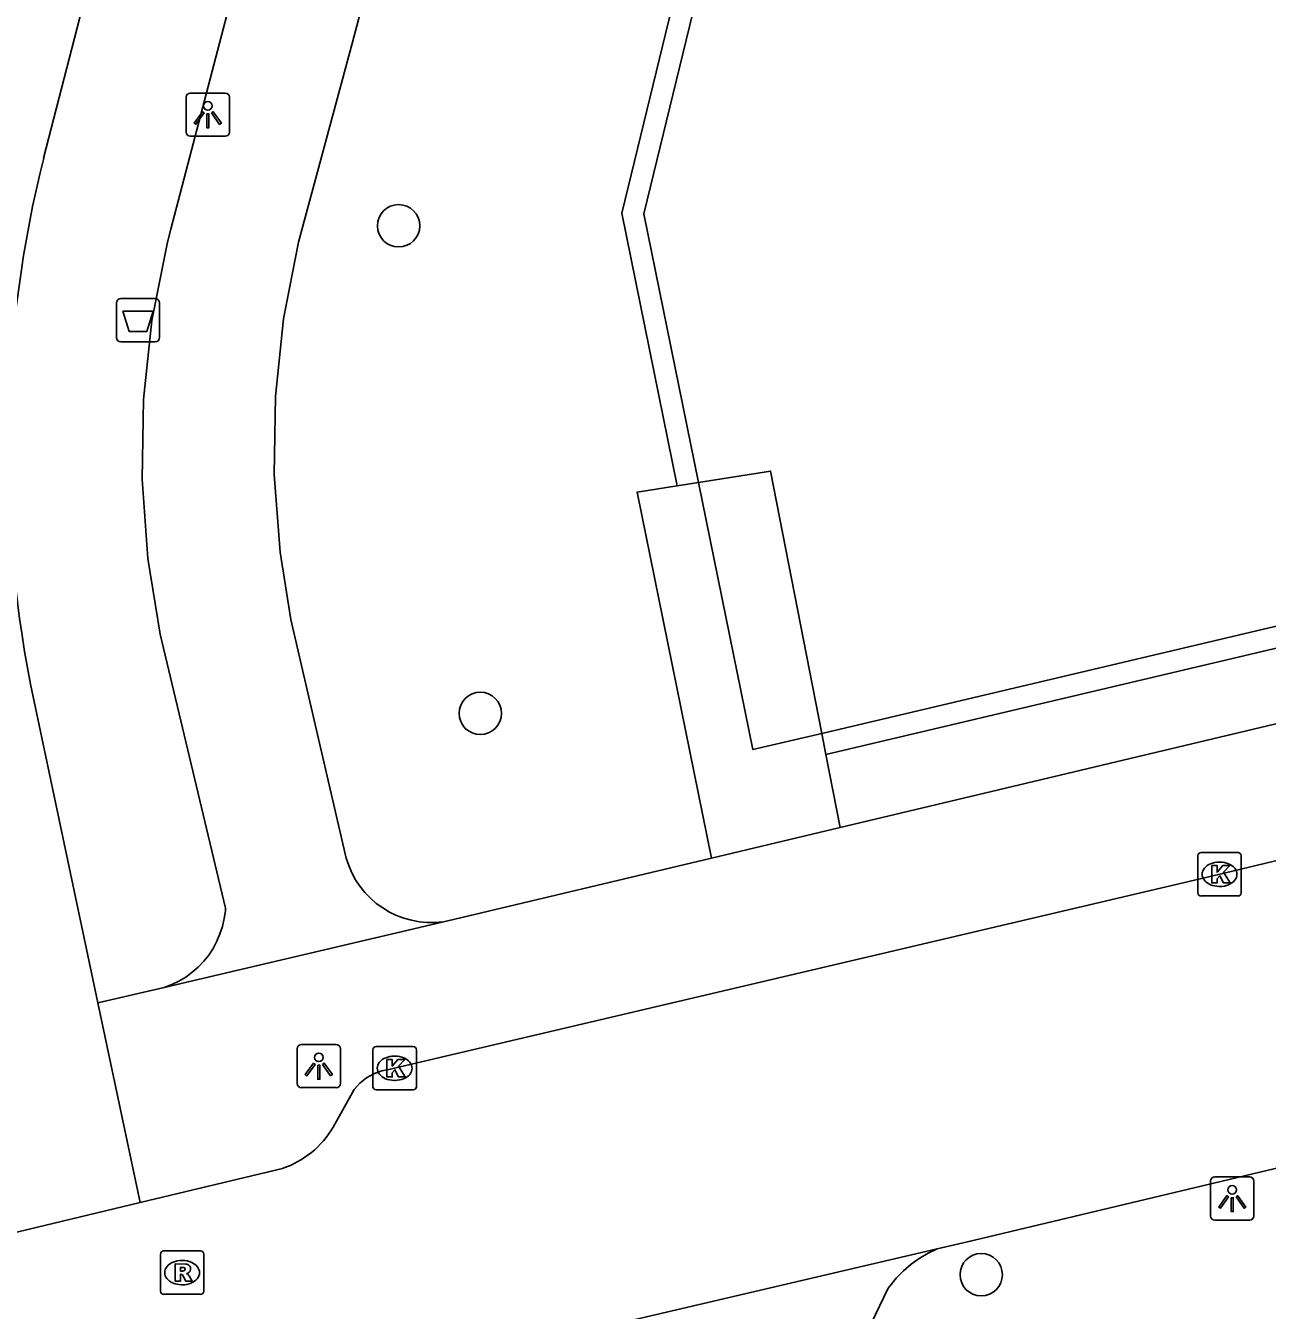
# Model space of a CAD drawing. Extents: x 158038 to 159242, y 380133 to 381214.
# Drawn here: x 158685.26 to 158713.9, y 380725.36 to 380755 of the extents above; entities that cross this region are included whole.
import ezdxf

# ---------------------------------------------------------------- set-up
doc = ezdxf.new("R2010")
doc.units = 0
for name, color, linetype in [('IMGEO_Afvalbak', 7, 'Continuous'), ('IMGEO_Boom', 7, 'Continuous'), ('IMGEO_Fietspad_open', 7, 'Continuous'), ('IMGEO_Groenvoorziening', 7, 'Continuous'), ('IMGEO_Haag', 7, 'Continuous'), ('IMGEO_Hek', 7, 'Continuous'), ('IMGEO_Kolk', 7, 'Continuous'), ('IMGEO_Lichtpunt', 7, 'Continuous'), ('IMGEO_Rijbaan_lokaal_gesloten', 7, 'Continuous'), ('IMGEO_Rioolput', 7, 'Continuous'), ('IMGEO_Voetpad_open', 7, 'Continuous')]:
    doc.layers.add(name, color=color, linetype=linetype)

msp = doc.modelspace()

# ---------------------------------------------------------------- linework, layer by layer
at = {"layer": 'IMGEO_Afvalbak'}
for p, q in [((158687.353, 380747.801), (158687.353, 380748.601)), ((158687.353, 380748.601), (158687.353, 380747.801)), ((158687.453, 380748.701), (158688.243, 380748.701)), ((158688.243, 380748.701), (158687.453, 380748.701)), ((158688.343, 380748.601), (158688.343, 380747.801)), ((158688.343, 380747.801), (158688.343, 380748.601)), ((158688.243, 380747.701), (158687.453, 380747.701)), ((158687.453, 380747.701), (158688.243, 380747.701))]:
    msp.add_line(p, q, dxfattribs=at)
msp.add_lwpolyline([(158687.496, 380748.415), (158688.2, 380748.415), (158688.051, 380747.945), (158687.645, 380747.945), (158687.496, 380748.415)], dxfattribs=at)
for centre, start, end in [((158687.453, 380748.601), 90, 180), ((158687.453, 380748.601), 90, 180), ((158688.243, 380748.601), 0, 90), ((158688.243, 380748.601), 360, 90), ((158687.453, 380747.801), 180, 270), ((158687.453, 380747.801), 180, 270), ((158688.243, 380747.801), 270, 0), ((158688.243, 380747.801), 270, 0)]:
    msp.add_arc(centre, 0.1, start, end, dxfattribs=at)
at = {"layer": 'IMGEO_Boom'}
for centre in [(158693.86, 380750.381), (158695.745, 380739.132), (158707.302, 380726.182)]:
    msp.add_circle(centre, 0.489, dxfattribs=at)
at = {"layer": 'IMGEO_Fietspad_open'}
for points in [[(158685.671, 380751.945), (158696.696, 380794.635)], [(158686.923, 380732.453), (158685.37, 380739.805)], [(158687.897, 380727.847), (158686.923, 380732.453)]]:
    msp.add_lwpolyline(points, dxfattribs=at)
msp.add_arc((158712.817, 380745.198), 27.971, 166.0425, 191.1169, dxfattribs=at)
at = {"layer": 'IMGEO_Groenvoorziening'}
for points in [[(158702.044, 380763.126), (158699.009, 380750.669), (158700.288, 380744.383)], [(158702.527, 380762.998), (158699.521, 380750.659), (158700.782, 380744.461)], [(158703.623, 380738.671), (158733.975, 380745.835), (158737.775, 380749.213), (158740.088, 380754.446)], [(158740.574, 380754.308), (158738.189, 380748.912), (158734.213, 380745.378), (158703.719, 380738.18)]]:
    msp.add_lwpolyline(points, dxfattribs=at)
at = {"layer": 'IMGEO_Haag'}
for points in [[(158700.782, 380744.461), (158702.441, 380744.723), (158703.623, 380738.671)], [(158700.288, 380744.383), (158699.362, 380744.236), (158701.076, 380735.791)], [(158700.782, 380744.461), (158700.288, 380744.383)], [(158700.782, 380744.461), (158702.036, 380738.296), (158703.623, 380738.671)], [(158703.719, 380738.18), (158703.623, 380738.671)], [(158703.719, 380738.18), (158704.048, 380736.498)]]:
    msp.add_lwpolyline(points, dxfattribs=at)
at = {"layer": 'IMGEO_Hek'}
for points in [[(158700.782, 380744.461), (158699.521, 380750.659), (158702.527, 380762.998)], [(158740.088, 380754.446), (158737.775, 380749.213), (158733.975, 380745.835), (158703.623, 380738.671)], [(158703.623, 380738.671), (158702.036, 380738.296), (158700.782, 380744.461)]]:
    msp.add_lwpolyline(points, dxfattribs=at)
at = {"layer": 'IMGEO_Kolk'}
for p, q in [((158712.3, 380734.993), (158712.3, 380735.845)), ((158712.375, 380735.919), (158713.227, 380735.919)), ((158713.301, 380735.845), (158713.301, 380734.993)), ((158712.788, 380735.699), (158712.813, 380735.699)), ((158713.227, 380734.919), (158712.375, 380734.919)), ((158712.811, 380735.139), (158712.786, 380735.139)), ((158693.269, 380730.519), (158693.269, 380731.371)), ((158693.344, 380731.445), (158694.196, 380731.445)), ((158694.27, 380731.371), (158694.27, 380730.519)), ((158693.757, 380731.225), (158693.782, 380731.225)), ((158694.196, 380730.445), (158693.344, 380730.445)), ((158693.78, 380730.665), (158693.755, 380730.665))]:
    msp.add_line(p, q, dxfattribs=at)
for points in [[(158712.3, 380734.993), (158712.3, 380735.845)], [(158712.375, 380735.919), (158713.227, 380735.919)], [(158713.301, 380735.845), (158713.301, 380734.993)], [(158712.621, 380735.619), (158712.744, 380735.619), (158712.744, 380735.468), (158712.874, 380735.619), (158713.038, 380735.619), (158712.892, 380735.468), (158713.045, 380735.219), (158712.893, 380735.219), (158712.808, 380735.383), (158712.744, 380735.316), (158712.744, 380735.219), (158712.621, 380735.219), (158712.621, 380735.619)], [(158713.227, 380734.919), (158712.375, 380734.919)], [(158693.269, 380730.519), (158693.269, 380731.371)], [(158693.344, 380731.445), (158694.196, 380731.445)], [(158694.27, 380731.371), (158694.27, 380730.519)], [(158693.59, 380731.145), (158693.713, 380731.145), (158693.713, 380730.994), (158693.843, 380731.145), (158694.007, 380731.145), (158693.861, 380730.994), (158694.014, 380730.745), (158693.862, 380730.745), (158693.777, 380730.909), (158693.713, 380730.842), (158693.713, 380730.745), (158693.59, 380730.745), (158693.59, 380731.145)], [(158694.196, 380730.445), (158693.344, 380730.445)]]:
    msp.add_lwpolyline(points, dxfattribs=at)
for centre, start, end in [((158712.377, 380735.843), 91.552, 178.448), ((158712.377, 380735.843), 91.552, 178.448), ((158713.225, 380735.843), 1.552, 88.448), ((158713.225, 380735.843), 1.552, 88.448), ((158712.377, 380734.995), 181.552, 268.448), ((158712.377, 380734.995), 181.552, 268.448), ((158713.225, 380734.995), 271.552, 358.448), ((158713.225, 380734.995), 271.552, 358.448), ((158693.346, 380731.369), 91.552, 178.448), ((158693.346, 380731.369), 91.552, 178.448), ((158694.194, 380731.369), 1.552, 88.448), ((158694.194, 380731.369), 1.552, 88.448), ((158693.346, 380730.521), 181.552, 268.448), ((158693.346, 380730.521), 181.552, 268.448), ((158694.194, 380730.521), 271.552, 358.448), ((158694.194, 380730.521), 271.552, 358.448)]:
    msp.add_arc(centre, 0.0765, start, end, dxfattribs=at)
for centre, major_axis, ratio, start_param, end_param in [((158712.787, 380735.419), (-0.387, 0.002), 0.722429, 4.712389, 7.853982), ((158712.812, 380735.419), (-0.39, 0.002), 0.717154, 1.570796, 4.712389), ((158693.756, 380730.945), (-0.387, 0.002), 0.722429, 4.712389, 7.853982), ((158693.781, 380730.945), (-0.39, 0.002), 0.717154, 1.570796, 4.712389)]:
    msp.add_ellipse(centre, major_axis=major_axis, ratio=ratio, start_param=start_param, end_param=end_param, dxfattribs=at)
at = {"layer": 'IMGEO_Lichtpunt'}
for p, q in [((158688.96, 380753.348), (158688.96, 380752.541)), ((158688.96, 380753.348), (158688.96, 380752.541)), ((158689.862, 380753.443), (158689.054, 380753.443)), ((158689.862, 380753.443), (158689.054, 380753.443)), ((158689.956, 380752.541), (158689.956, 380753.348)), ((158689.956, 380752.541), (158689.956, 380753.348)), ((158689.054, 380752.447), (158689.862, 380752.447)), ((158689.054, 380752.447), (158689.862, 380752.447)), ((158691.521, 380731.398), (158691.521, 380730.591)), ((158691.521, 380731.398), (158691.521, 380730.591)), ((158692.423, 380731.493), (158691.615, 380731.493)), ((158692.423, 380731.493), (158691.615, 380731.493)), ((158692.517, 380730.591), (158692.517, 380731.398)), ((158692.517, 380730.591), (158692.517, 380731.398)), ((158691.615, 380730.497), (158692.423, 380730.497)), ((158691.615, 380730.497), (158692.423, 380730.497)), ((158713.497, 380728.437), (158712.689, 380728.437)), ((158713.497, 380728.437), (158712.689, 380728.437)), ((158712.595, 380728.342), (158712.595, 380727.535)), ((158712.595, 380728.342), (158712.595, 380727.535)), ((158713.591, 380727.535), (158713.591, 380728.342)), ((158713.591, 380727.535), (158713.591, 380728.342)), ((158712.689, 380727.441), (158713.497, 380727.441)), ((158712.689, 380727.441), (158713.497, 380727.441))]:
    msp.add_line(p, q, dxfattribs=at)
for points in [[(158689.334, 380753.012), (158689.373, 380752.984), (158689.185, 380752.722), (158689.147, 380752.749), (158689.334, 380753.012)], [(158689.436, 380752.964), (158689.483, 380752.964), (158689.483, 380752.642), (158689.436, 380752.642), (158689.436, 380752.964)], [(158689.546, 380752.984), (158689.584, 380753.011), (158689.771, 380752.749), (158689.732, 380752.721), (158689.546, 380752.984)], [(158691.895, 380731.062), (158691.934, 380731.034), (158691.746, 380730.772), (158691.708, 380730.799), (158691.895, 380731.062)], [(158691.997, 380731.014), (158692.044, 380731.014), (158692.044, 380730.692), (158691.997, 380730.692), (158691.997, 380731.014)], [(158692.107, 380731.034), (158692.145, 380731.061), (158692.332, 380730.799), (158692.293, 380730.771), (158692.107, 380731.034)], [(158712.969, 380728.006), (158713.008, 380727.978), (158712.82, 380727.716), (158712.782, 380727.743), (158712.969, 380728.006)], [(158713.071, 380727.958), (158713.118, 380727.958), (158713.118, 380727.636), (158713.071, 380727.636), (158713.071, 380727.958)], [(158713.181, 380727.978), (158713.219, 380728.005), (158713.406, 380727.743), (158713.367, 380727.715), (158713.181, 380727.978)]]:
    msp.add_lwpolyline(points, dxfattribs=at)
for centre in [(158689.459, 380753.146), (158692.02, 380731.196), (158713.094, 380728.14)]:
    msp.add_circle(centre, 0.0994, dxfattribs=at)
for centre, start, end in [((158689.054, 380753.348), 90, 180), ((158689.054, 380753.348), 90, 180), ((158689.862, 380753.348), 0, 90), ((158689.862, 380753.348), 0, 90), ((158689.054, 380752.541), 180, 270), ((158689.054, 380752.541), 180, 270), ((158689.862, 380752.541), 270, 0), ((158689.862, 380752.541), 270, 360), ((158691.615, 380731.398), 90, 180), ((158691.615, 380731.398), 90, 180), ((158692.423, 380731.398), 0, 90), ((158692.423, 380731.398), 0, 90), ((158691.615, 380730.591), 180, 270), ((158691.615, 380730.591), 180, 270), ((158692.423, 380730.591), 270, 0), ((158692.423, 380730.591), 270, 360), ((158712.689, 380728.342), 90, 180), ((158712.689, 380728.342), 90, 180), ((158713.497, 380728.342), 0, 90), ((158713.497, 380728.342), 0, 90), ((158712.689, 380727.535), 180, 270), ((158712.689, 380727.535), 180, 270), ((158713.497, 380727.535), 270, 0), ((158713.497, 380727.535), 270, 360)]:
    msp.add_arc(centre, 0.0946, start, end, dxfattribs=at)
at = {"layer": 'IMGEO_Rijbaan_lokaal_gesloten'}
for points in [[(158739.79, 380743.81), (158739.214, 380743.307), (158738.059, 380742.466), (158736.833, 380741.731), (158735.547, 380741.11), (158734.21, 380740.605), (158732.834, 380740.222), (158712.747, 380735.405), (158693.639, 380730.913), (158693.471, 380730.886)], [(158692.836, 380730.451), (158692.351, 380729.583)], [(158706.287, 380726.776), (158706.987, 380726.94), (158714.214, 380728.662)], [(158691.185, 380728.633), (158687.897, 380727.847)], [(158684.497, 380727.034), (158687.897, 380727.847)], [(158694.879, 380724.112), (158706.287, 380726.776)]]:
    msp.add_lwpolyline(points, dxfattribs=at)
for centre, radius, start, end in [((158693.805, 380729.718), 1.215, 105.9497, 142.8756), ((158690.474, 380730.696), 2.182, 289.011, 329.3319)]:
    msp.add_arc(centre, radius, start, end, dxfattribs=at)
at = {"layer": 'IMGEO_Rioolput'}
for p, q in [((158688.365, 380725.803), (158688.365, 380726.655)), ((158688.44, 380726.729), (158689.292, 380726.729)), ((158689.366, 380726.655), (158689.366, 380725.803)), ((158688.853, 380726.509), (158688.878, 380726.509)), ((158689.292, 380725.729), (158688.44, 380725.729)), ((158688.876, 380725.949), (158688.851, 380725.949))]:
    msp.add_line(p, q, dxfattribs=at)
for points in [[(158688.365, 380725.803), (158688.365, 380726.655)], [(158688.44, 380726.729), (158689.292, 380726.729)], [(158689.366, 380726.655), (158689.366, 380725.803)], [(158688.954, 380726.427), (158688.702, 380726.429), (158688.702, 380726.029)], [(158688.88, 380726.348), (158688.826, 380726.348), (158688.826, 380726.267)], [(158688.702, 380726.029), (158688.826, 380726.029), (158688.826, 380726.191), (158688.837, 380726.191)], [(158688.826, 380726.267), (158688.878, 380726.267)], [(158688.884, 380726.162), (158688.955, 380726.029), (158689.095, 380726.029), (158689.03, 380726.155)], [(158689.292, 380725.729), (158688.44, 380725.729)]]:
    msp.add_lwpolyline(points, dxfattribs=at)
for centre, radius, start, end in [((158688.442, 380726.653), 0.0765, 91.552, 178.448), ((158688.442, 380726.653), 0.0765, 91.552, 178.448), ((158689.29, 380726.653), 0.0765, 1.552, 88.448), ((158689.29, 380726.653), 0.0765, 1.552, 88.448), ((158688.862, 380726.456), 0.19, 274.7715, 282.9687), ((158688.886, 380726.252), 0.0964, 77.0061, 93.1865), ((158688.9, 380726.309), 0.0378, 276.6634, 79.6772), ((158688.953, 380726.317), 0.109, 350.3612, 89.416), ((158688.951, 380726.317), 0.112, 277.5842, 350.9817), ((158688.836, 380726.138), 0.0533, 26.0293, 88.6989), ((158688.935, 380726.102), 0.108, 29.5134, 73.7905), ((158688.442, 380725.805), 0.0765, 181.552, 268.448), ((158688.442, 380725.805), 0.0765, 181.552, 268.448), ((158689.29, 380725.805), 0.0765, 271.552, 358.448), ((158689.29, 380725.805), 0.0765, 271.552, 358.448)]:
    msp.add_arc(centre, radius, start, end, dxfattribs=at)
for centre, major_axis, ratio, start_param, end_param in [((158688.852, 380726.229), (-0.387, 0.002), 0.722429, 4.712389, 7.853982), ((158688.877, 380726.229), (-0.39, 0.002), 0.717154, 1.570796, 4.712389)]:
    msp.add_ellipse(centre, major_axis=major_axis, ratio=ratio, start_param=start_param, end_param=end_param, dxfattribs=at)
at = {"layer": 'IMGEO_Voetpad_open'}
for points in [[(158696.696, 380794.635), (158699.974, 380793.752), (158688.606, 380750.304), (158688.529, 380750), (158688.171, 380748.199), (158687.975, 380746.374), (158687.943, 380744.539), (158688.075, 380742.707), (158688.356, 380740.963), (158689.868, 380734.636), (158689.864, 380734.58), (158689.839, 380734.397), (158689.797, 380734.217), (158689.74, 380734.042), (158689.668, 380733.873), (158689.581, 380733.711), (158689.479, 380733.557), (158689.364, 380733.413), (158689.237, 380733.279), (158689.098, 380733.158), (158688.949, 380733.049), (158688.791, 380732.954), (158688.625, 380732.874), (158688.453, 380732.809)], [(158694.996, 380734.343), (158694.885, 380734.325), (158694.704, 380734.309), (158694.522, 380734.309), (158694.34, 380734.325), (158694.161, 380734.358), (158693.985, 380734.406), (158693.815, 380734.47), (158693.651, 380734.549), (158693.494, 380734.642), (158693.346, 380734.749), (158693.209, 380734.868), (158693.083, 380735), (158692.969, 380735.142), (158692.868, 380735.294), (158692.781, 380735.454), (158692.709, 380735.621), (158692.652, 380735.794), (158691.378, 380741.295), (158691.128, 380742.852), (158690.993, 380744.646), (158691.019, 380746.445), (158691.205, 380748.234), (158691.551, 380750), (158692.787, 380754.585), (158693.421, 380756.989)], [(158731.876, 380743.124), (158704.048, 380736.498)], [(158704.048, 380736.498), (158701.076, 380735.791)], [(158701.076, 380735.791), (158694.996, 380734.343)], [(158688.453, 380732.809), (158694.996, 380734.343)], [(158686.923, 380732.453), (158688.453, 380732.809)], [(158706.287, 380726.776), (158706.075, 380726.676), (158705.874, 380726.557), (158705.683, 380726.421), (158705.506, 380726.269), (158705.343, 380726.101), (158705.195, 380725.919), (158705.159, 380725.869), (158704.76, 380725.059), (158704.739, 380725.031), (158704.628, 380724.901), (158704.506, 380724.781), (158704.373, 380724.673), (158704.232, 380724.577), (158704.082, 380724.494), (158703.926, 380724.424), (158703.764, 380724.369), (158701.431, 380723.831), (158697.181, 380722.863)]]:
    msp.add_lwpolyline(points, dxfattribs=at)

doc.saveas('drawing.dxf')
